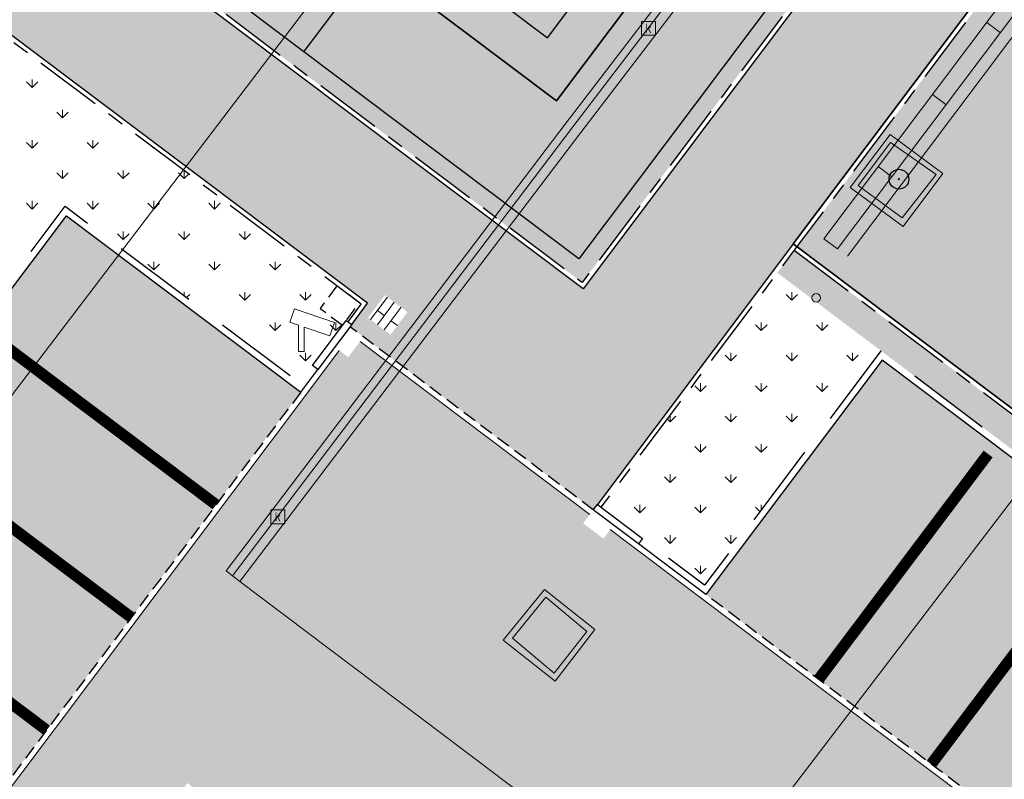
# Model space of a CAD drawing. Header units: metres. Extents: x 187916 to 189411, y 333285 to 334910.
# Tile 260 of 348: x 188782 to 188800, y 334205 to 334219. Entities that reach past the tile are written whole.
import ezdxf
from ezdxf.enums import TextEntityAlignment as Align

# ---------------------------------------------------------------- set-up
doc = ezdxf.new("R2010")
doc.units = ezdxf.units.M
for name, pattern in [('DASHED2', [0.375, 0.25, -0.125]), ('VH-GAZONBAND_120X250', [15, 10, -5]), ('VH-OPSLUITBAND_80X200', [14, 8, -2, 2, -2]), ('VW-5050_STREEP', [1, 0.5, -0.5])]:
    doc.linetypes.add(name, pattern=pattern)
for name, color, linetype, lineweight in [('B-ME-AL-MARKER-S', 253, 'Continuous', 9), ('B-ME-GR-BOOM-S', 253, 'Continuous', 25), ('B-ME-RI-HWA_KOLK-S', 253, 'Continuous', 25), ('B-ME-VH-KANTOPSLUITING_ACHTERKANTBAND-G', 253, 'Continuous', 18), ('B-ME-VH-VERHARDING_BETONSTRAATSTEEN-G', 253, 'Continuous', 18), ('N-WE-GR-GRAS-TALUD-A-200', 62, 'Continuous', 18), ('N-WE-GR-HAAG-A', 96, 'Continuous', 35), ('N-WE-GR-VAKBEPLANTING-A', 94, 'Continuous', 5), ('N-WE-GW-TALUDARCERING-G', 90, 'Continuous', 25), ('N-WE-GW-TALUDARCERING_LANG-G', 90, 'Continuous', 25), ('N-WE-GW-WATERGANG_GRACHT-A', 141, 'Continuous', 35), ('N-WE-GW-WATERGANG_GRACHT-G', 141, 'Continuous', 35), ('N-WE-IE-MEUBILAIR_WEGMEUBILAIR-S-200', 7, 'Continuous', 25), ('N-WE-IE-MEUBILAIR_WEGMEUBILAIR_KLAVER COBRA ENKEL-G', 7, 'Continuous', 9), ('N-WE-IE-TERREINAFSCHEIDING_KUNSTMATIG_HEKWERK_HERGEBRUIK-G', 7, 'IE-TERREINAFSCHEIDING_KUNSTMATIG-SO', 35), ('N-WE-VH-KANTOPSLUITING_NATUURSTEEN BAND_120X250-G', 10, 'VH-GAZONBAND_120X250', 25), ('N-WE-VH-KANTOPSLUITING_NATUURSTEEN BAND_80X200-G', 150, 'VH-OPSLUITBAND_80X200', 25), ('N-WE-VH-KANTOPSLUITING_NATUURSTEEN VERLOOPBAND_TBV TEKENING-G', 10, 'Continuous', 25), ('N-WE-VH-KANTOPSLUITING_NATUURSTEEN VOORKANTBAND-G', 7, 'Continuous', 25), ('N-WE-VH-KANTVERHARDING_STREKLAAG_BSS-G', 60, 'Continuous', 18), ('N-WE-VH-TTE_KLINKERS-A', 41, 'Continuous', 9), ('N-WE-VH-TTE_KLINKERS_GROEN-A', 62, 'Continuous', 9), ('N-WE-VH-VERHARDING_STRAATBAKSTEEN_WF_HALFSTEENS-A', 250, 'Continuous', 18)]:
    doc.layers.add(name, color=color, linetype=linetype, lineweight=lineweight)
doc.layers.add('N-WE-VH-MATERIAALSCHEIDING-G', color=7, linetype='DASHED2')
for name, color, linetype, lineweight, true_color in [('N-WE-VH-TTE_KLINKERS_WIT-A', 7, 'Continuous', 18, 0xffffff), ('N-WE-VH-VERHARDING_STRAATBAKSTEEN_DF-A', 7, 'Continuous', 18, 0x713a38), ('N-WE-VH-VERHARDING_STRAATBAKSTEEN_WF_KEPER-A', 7, 'Continuous', 18, 0xcc4f19)]:
    doc.layers.add(name, color=color, linetype=linetype, lineweight=lineweight, true_color=true_color)
doc.styles.add('NLCS-ISO', font='NLCS-ISO.ttf')
doc.linetypes.add('IE-TERREINAFSCHEIDING_KUNSTMATIG-SO', pattern='A,4,[82,NLCS.SHX,S=0.75,R=90,X=0,Y=0],4,-2', length=10)
pattern_1 = [(233.05, (188780.5572140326, 334219.6498148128), (0.1198740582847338, -0.09016767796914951), []), (323.05, (188780.1965433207, 334219.1703185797), (0.3606707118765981, 0.4794962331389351), [0.15, -0.15]), (323.05, (188780.4967527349, 334219.3198990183), (0.3606707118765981, 0.4794962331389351), [0.15, -0.15]), (233.05, (188780.4368157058, 334219.3649828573), (0.2397481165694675, -0.180335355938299), [0, -0.6, 0, 0, 0]), (233.05, (188780.3763544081, 334219.0350670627), (0.2397481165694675, -0.180335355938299), [0, -0.6, 0, 0, 0])]
pattern_2 = [(90, (0, 0), (-0.5388153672, 0.5388153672), [0.142875, -0.9347557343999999]), (45, (0, 0), (-0.5388153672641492, 0.5388153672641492), [0.142875, -0.6191249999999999]), (135, (0, 0), (-0.5388153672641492, -0.5388153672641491), [0.142875, -0.6191249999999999])]

# ---------------------------------------------------------------- blocks, each defined once
blk = doc.blocks.new('SIE-WEG_CAMERA-SO')
at = {"color": 0, "linetype": 'ByBlock', "lineweight": 18}
blk.add_lwpolyline([(-1.22411809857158, 0.4146528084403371), (-1.22411809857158, -1.924083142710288), (-0.72411809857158, -1.924083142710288), (-0.72411809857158, 0.2452848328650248), (1.55176380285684, -0.5256381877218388), (1.952800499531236, 0.6582830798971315), (-1.598963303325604, 1.86139316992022), (-2, 0.6774719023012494)], close=True, dxfattribs=at)
blk = doc.blocks.new('ontwerp Tempelplein')
at = {"layer": 'N-WE-GR-GRAS-TALUD-A-200', "transparency": 33554585}
h = blk.add_hatch(color=256, dxfattribs=at)
h.dxf.hatch_style = 1
h.paths.add_polyline_path([(188832.8925957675, 334206.6572809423), (188834.2752710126, 334208.4952714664), (188806.9051947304, 334229.085109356), (188805.5225194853, 334227.2471188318)])
h.paths.add_polyline_path([(188768.0473536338, 334235.167345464), (188766.6583239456, 334233.3341352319), (188779.2313602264, 334223.8757480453), (188780.6140354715, 334225.7137385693)])
edge = h.paths.add_edge_path()
edge.add_line((188802.7495376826, 334227.8526736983), (188803.4607735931, 334228.798119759))
edge.add_line((188803.4607735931, 334228.798119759), (188803.5247036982, 334228.750026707))
edge.add_line((188803.5247036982, 334228.750026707), (188804.9073789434, 334230.5880172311))
edge.add_line((188804.9073789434, 334230.5880172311), (188803.964409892, 334231.2973897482))
edge.add_arc((188803.2430141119, 334230.3384381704), 1.199999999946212, 53.04675236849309, 143.0467523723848)
edge.add_line((188802.2840625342, 334231.0598339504), (188791.8842843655, 334217.2354064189))
edge.add_line((188791.8842843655, 334217.2354064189), (188782.69176389, 334224.1507143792))
edge.add_line((188782.69176389, 334224.1507143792), (188781.3090886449, 334222.3127238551))
edge.add_line((188781.3090886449, 334222.3127238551), (188792.3395996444, 334214.0147406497))
edge.add_line((188792.3395996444, 334214.0147406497), (188802.2686071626, 334227.2133726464))
edge.add_line((188802.2686071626, 334227.2133726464), (188802.7495376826, 334227.8526736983))
at = {"layer": 'N-WE-GR-HAAG-A', "transparency": 33554585}
h = blk.add_hatch(color=256, dxfattribs=at)
h.dxf.hatch_style = 1
h.paths.add_polyline_path([(188816.6536238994, 334199.126896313), (188796.1000950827, 334214.5888125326), (188795.7995135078, 334214.1892493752), (188816.3530423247, 334198.727333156)])
h.paths.add_polyline_path([(188822.6310887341, 334194.6301959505), (188818.6993872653, 334197.5879186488), (188818.3988056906, 334197.1883554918), (188821.8030837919, 334194.6274004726), (188818.6770354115, 334190.4719436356), (188819.2044587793, 334190.0751759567)])
at = {"layer": 'N-WE-GR-VAKBEPLANTING-A', "transparency": 33554585}
h = blk.add_hatch(dxfattribs=at)
h.set_pattern_fill('GRASS', color=256, scale=0.03)
h.set_pattern_definition(pattern_2)
h.paths.add_polyline_path([(188787.8339197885, 334213.4499346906), (188787.6909295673, 334213.5575027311), (188787.9915111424, 334213.9570658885), (188782.1713037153, 334218.3354653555), (188781.1069006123, 334216.9205540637), (188787.3266711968, 334212.2415730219), (188787.7655202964, 334212.8249352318), (188788.0904927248, 334213.2569211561)])
h = blk.add_hatch(dxfattribs=at)
h.set_pattern_fill('GRASS', color=256, scale=0.03)
h.set_pattern_definition(pattern_2)
h.paths.add_polyline_path([(188781.1069006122, 334216.9205540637), (188768.9393584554, 334200.7462374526), (188771.0036722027, 334199.1933047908), (188783.1712143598, 334215.3676214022)])
h = blk.add_hatch(dxfattribs=at)
h.set_pattern_fill('GRASS', color=256, scale=0.03)
h.set_pattern_definition(pattern_2)
h.paths.add_polyline_path([(188795.7995135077, 334214.1892493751), (188792.6734651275, 334210.0337925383), (188794.5114556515, 334208.6511172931), (188797.6375040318, 334212.8065741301)])
at = {"layer": 'N-WE-GW-WATERGANG_GRACHT-A', "transparency": 33554585}
h = blk.add_hatch(color=256, dxfattribs=at)
h.dxf.hatch_style = 1
h.paths.add_polyline_path([(188834.2752710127, 334208.4952714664), (188835.2671902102, 334209.8138298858), (188807.897113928, 334230.4036677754), (188806.9051947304, 334229.085109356)])
h.paths.add_polyline_path([(188768.0457137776, 334235.1685790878), (188780.6140354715, 334225.7137385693), (188781.7081524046, 334227.1681484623), (188769.1435613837, 334236.6201824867)])
edge = h.paths.add_edge_path()
edge.add_line((188782.69176389, 334224.1507143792), (188791.8842843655, 334217.2354064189))
edge.add_line((188791.8842843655, 334217.2354064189), (188802.2840625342, 334231.0598339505))
edge.add_arc((188803.243014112, 334230.3384381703), 1.200000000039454, 53.04675237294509, 143.0467523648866, ccw=False)
edge.add_line((188803.964409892, 334231.2973897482), (188804.9073789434, 334230.5880172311))
edge.add_line((188804.9073789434, 334230.5880172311), (188805.899298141, 334231.9065756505))
edge.add_line((188805.899298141, 334231.9065756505), (188804.1546349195, 334233.2190430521))
edge.add_arc((188802.9523086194, 334231.6207904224), 2.000000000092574, 53.04675237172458, 143.046752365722)
edge.add_line((188801.3540559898, 334232.8231167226), (188792.7397323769, 334221.372094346))
edge.add_arc((188791.1414797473, 334222.5744206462), 2.000000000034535, 233.0467523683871, 323.0467523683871, ccw=False)
edge.add_line((188789.9391534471, 334220.9761680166), (188783.7858808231, 334225.605124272))
edge.add_line((188783.7858808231, 334225.605124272), (188782.69176389, 334224.1507143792))
at = {"layer": 'N-WE-VH-TTE_KLINKERS-A', "transparency": 33554585}
h = blk.add_hatch(color=256, dxfattribs=at)
h.dxf.hatch_style = 1
h.paths.add_polyline_path([(188783.1949699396, 334215.1995866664), (188771.1717069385, 334199.2170603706), (188775.3271637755, 334196.0910119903), (188787.3504267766, 334212.0735382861)])
h.paths.add_polyline_path([(188786.96993257, 334211.7340914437), (188786.068187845, 334210.5354019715), (188782.072556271, 334213.5412177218), (188782.9743009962, 334214.7399071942)], flags=16)
h.paths.add_polyline_path([(188785.4670246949, 334209.7362756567), (188784.5652799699, 334208.5375861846), (188780.5696483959, 334211.5434019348), (188781.471393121, 334212.742091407)], flags=16)
h.paths.add_polyline_path([(188783.9641168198, 334207.7384598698), (188783.0623720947, 334206.5397703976), (188779.0667405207, 334209.5455861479), (188779.9684852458, 334210.74427562)], flags=16)
h.paths.add_polyline_path([(188782.4612089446, 334205.7406440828), (188781.5594642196, 334204.5419546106), (188777.5638326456, 334207.5477703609), (188778.4655773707, 334208.7464598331)], flags=16)
h.paths.add_polyline_path([(188780.9583010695, 334203.7428282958), (188780.0565563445, 334202.5441388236), (188776.0609247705, 334205.5499545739), (188776.9626694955, 334206.7486440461)], flags=16)
h.paths.add_polyline_path([(188779.4553931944, 334201.7450125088), (188778.5536484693, 334200.5463230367), (188774.5580168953, 334203.5521387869), (188775.4597616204, 334204.7508282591)], flags=16)
h.paths.add_polyline_path([(188777.9524853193, 334199.7471967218), (188777.0507405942, 334198.5485072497), (188773.0551090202, 334201.554323), (188773.9568537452, 334202.7530124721)], flags=16)
h.paths.add_polyline_path([(188776.4495774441, 334197.7493809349), (188775.5478327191, 334196.5506914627), (188771.552201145, 334199.556507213), (188772.4539458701, 334200.7551966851)], flags=16)
h = blk.add_hatch(color=256, dxfattribs=at)
h.dxf.hatch_style = 1
h.paths.add_polyline_path([(188797.8225396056, 334213.5183057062), (188796.8619897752, 334214.2409038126), (188796.8018734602, 334214.1609911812), (188815.0219534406, 334200.4544713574), (188815.0820697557, 334200.5343839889)])
h = blk.add_hatch(color=256, dxfattribs=at)
h.dxf.hatch_style = 1
h.paths.add_polyline_path([(188797.6612596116, 334212.6385393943), (188794.5352112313, 334208.4830825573), (188794.9347743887, 334208.1825009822), (188818.1094375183, 334190.7487696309), (188818.5090006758, 334190.4481880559), (188821.635049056, 334194.6036448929), (188818.2627360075, 334197.1405533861), (188818.6835502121, 334197.699941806), (188818.6036375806, 334197.7600581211), (188818.182823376, 334197.2006697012), (188816.4247454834, 334198.5232286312), (188816.8455596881, 334199.0826170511), (188816.7656470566, 334199.1427333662), (188816.3448328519, 334198.5833449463)])
h.paths.add_polyline_path([(188804.1848433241, 334201.3490373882), (188802.9861538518, 334202.2507821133), (188805.9919696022, 334206.2464136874), (188807.1906590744, 334205.3446689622)], flags=16)
h.paths.add_polyline_path([(188807.9897853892, 334204.7435058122), (188809.1884748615, 334203.8417610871), (188806.1826591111, 334199.8461295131), (188804.9839696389, 334200.7478742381)], flags=16)
h.paths.add_polyline_path([(188802.187027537, 334202.8519452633), (188800.9883380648, 334203.7536899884), (188803.9941538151, 334207.7493215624), (188805.1928432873, 334206.8475768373)], flags=16)
h.paths.add_polyline_path([(188809.9876011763, 334203.240597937), (188811.1862906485, 334202.338853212), (188808.1804748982, 334198.3432216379), (188806.9817854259, 334199.244966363)], flags=16)
h.paths.add_polyline_path([(188800.18921175, 334204.3548531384), (188798.9905222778, 334205.2565978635), (188801.9963380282, 334209.2522294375), (188803.1950275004, 334208.3504847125)], flags=16)
h.paths.add_polyline_path([(188811.9854169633, 334201.7376900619), (188813.1841064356, 334200.8359453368), (188810.1782906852, 334196.8403137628), (188808.979601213, 334197.7420584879)], flags=16)
h.paths.add_polyline_path([(188798.191395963, 334205.8577610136), (188796.9927064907, 334206.7595057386), (188799.998522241, 334210.7551373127), (188801.1972117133, 334209.8533925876)], flags=16)
h.paths.add_polyline_path([(188813.9832327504, 334200.2347821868), (188815.1819222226, 334199.3330374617), (188812.1761064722, 334195.3374058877), (188810.977417, 334196.2391506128)], flags=16)
h.paths.add_polyline_path([(188796.1935801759, 334207.3606688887), (188794.9948907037, 334208.2624136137), (188798.000706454, 334212.2580451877), (188799.1993959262, 334211.3563004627)], flags=16)
h.paths.add_polyline_path([(188815.9810485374, 334198.7318743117), (188816.2607427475, 334198.5214672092), (188817.1797380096, 334197.8301295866), (188814.1739222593, 334193.8344980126), (188812.9752327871, 334194.7362427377)], flags=16)
h.paths.add_polyline_path([(188817.9788643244, 334197.2289664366), (188818.1786459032, 334197.078675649), (188819.1775537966, 334196.3272217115), (188816.1717380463, 334192.3315901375), (188814.9730485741, 334193.2333348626)], flags=16)
h.paths.add_polyline_path([(188819.9766801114, 334195.7260585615), (188821.1753695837, 334194.8243138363), (188818.1695538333, 334190.8286822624), (188816.9708643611, 334191.7304269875)], flags=16)
at = {"layer": 'N-WE-VH-TTE_KLINKERS_GROEN-A', "transparency": 33554483}
h = blk.add_hatch(color=256, dxfattribs=at)
h.dxf.hatch_style = 1
h.paths.add_polyline_path([(188820.5526544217, 334207.8064334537), (188805.2094291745, 334219.3487659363), (188805.6903596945, 334219.988066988), (188821.0335849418, 334208.4457345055), (188823.9191680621, 334212.2815408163), (188806.7379522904, 334225.2065485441), (188805.9564401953, 334224.1676843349), (188804.917575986, 334224.9491964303), (188796.8619897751, 334214.2409038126), (188797.6770986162, 334213.6277173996), (188815.0820697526, 334200.5343839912), (188817.1861407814, 334203.3313260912), (188801.8429155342, 334214.8736585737), (188802.3238460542, 334215.5129596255), (188817.6670713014, 334203.9706271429)])
h = blk.add_hatch(color=256, dxfattribs=at)
h.dxf.hatch_style = 1
h.paths.add_polyline_path([(188782.9743009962, 334214.7399071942), (188782.072556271, 334213.5412177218), (188786.068187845, 334210.5354019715), (188786.96993257, 334211.7340914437)])
h.paths.add_polyline_path([(188781.471393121, 334212.742091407), (188780.5696483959, 334211.5434019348), (188784.5652799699, 334208.5375861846), (188785.4670246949, 334209.7362756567)])
h.paths.add_polyline_path([(188779.9684852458, 334210.74427562), (188779.0667405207, 334209.5455861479), (188783.0623720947, 334206.5397703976), (188783.9641168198, 334207.7384598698)])
h.paths.add_polyline_path([(188778.4655773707, 334208.7464598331), (188777.5638326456, 334207.5477703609), (188781.5594642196, 334204.5419546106), (188782.4612089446, 334205.7406440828)])
h.paths.add_polyline_path([(188776.9626694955, 334206.7486440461), (188776.0609247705, 334205.5499545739), (188780.0565563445, 334202.5441388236), (188780.9583010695, 334203.7428282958)])
h.paths.add_polyline_path([(188775.4597616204, 334204.7508282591), (188774.5580168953, 334203.5521387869), (188778.5536484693, 334200.5463230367), (188779.4553931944, 334201.7450125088)])
h.paths.add_polyline_path([(188773.9568537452, 334202.7530124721), (188773.0551090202, 334201.554323), (188777.0507405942, 334198.5485072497), (188777.9524853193, 334199.7471967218)])
h.paths.add_polyline_path([(188772.4539458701, 334200.7551966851), (188771.552201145, 334199.556507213), (188775.5478327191, 334196.5506914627), (188776.4495774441, 334197.7493809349)])
h = blk.add_hatch(color=256, dxfattribs=at)
h.dxf.hatch_style = 1
h.paths.add_polyline_path([(188821.1753695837, 334194.8243138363), (188819.9766801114, 334195.7260585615), (188816.9708643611, 334191.7304269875), (188818.1695538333, 334190.8286822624)])
h.paths.add_polyline_path([(188819.1775537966, 334196.3272217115), (188818.1786459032, 334197.078675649), (188817.9788643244, 334197.2289664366), (188814.9730485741, 334193.2333348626), (188816.1717380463, 334192.3315901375)])
h.paths.add_polyline_path([(188817.1797380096, 334197.8301295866), (188816.2607427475, 334198.5214672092), (188815.9810485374, 334198.7318743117), (188812.9752327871, 334194.7362427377), (188814.1739222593, 334193.8344980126)])
h.paths.add_polyline_path([(188815.1819222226, 334199.3330374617), (188813.9832327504, 334200.2347821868), (188810.977417, 334196.2391506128), (188812.1761064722, 334195.3374058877)])
h.paths.add_polyline_path([(188813.1841064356, 334200.8359453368), (188811.9854169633, 334201.7376900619), (188808.979601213, 334197.7420584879), (188810.1782906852, 334196.8403137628)])
h.paths.add_polyline_path([(188811.1862906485, 334202.338853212), (188809.9876011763, 334203.240597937), (188806.9817854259, 334199.244966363), (188808.1804748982, 334198.3432216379)])
h.paths.add_polyline_path([(188809.1884748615, 334203.8417610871), (188807.9897853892, 334204.7435058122), (188804.9839696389, 334200.7478742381), (188806.1826591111, 334199.8461295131)])
h.paths.add_polyline_path([(188807.1906590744, 334205.3446689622), (188805.9919696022, 334206.2464136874), (188802.9861538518, 334202.2507821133), (188804.1848433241, 334201.3490373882)])
h.paths.add_polyline_path([(188805.1928432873, 334206.8475768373), (188803.9941538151, 334207.7493215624), (188800.9883380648, 334203.7536899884), (188802.187027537, 334202.8519452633)])
h.paths.add_polyline_path([(188803.1950275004, 334208.3504847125), (188801.9963380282, 334209.2522294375), (188798.9905222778, 334205.2565978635), (188800.18921175, 334204.3548531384)])
h.paths.add_polyline_path([(188801.1972117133, 334209.8533925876), (188799.998522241, 334210.7551373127), (188796.9927064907, 334206.7595057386), (188798.191395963, 334205.8577610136)])
h.paths.add_polyline_path([(188799.1993959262, 334211.3563004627), (188798.000706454, 334212.2580451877), (188794.9948907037, 334208.2624136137), (188796.1935801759, 334207.3606688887)])
at = {"layer": 'N-WE-VH-VERHARDING_STRAATBAKSTEEN_DF-A', "transparency": 33554585}
h = blk.add_hatch(color=256, dxfattribs=at)
h.dxf.hatch_style = 1
h.paths.add_polyline_path([(188789.3801978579, 334205.0405780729), (188806.8011515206, 334191.9352214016), (188800.4288221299, 334183.4644824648), (188783.0078684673, 334196.5698391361)])
h.paths.add_polyline_path([(188785.3386386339, 334205.1403681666), (188785.9779108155, 334204.6593992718), (188785.4969419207, 334204.0201270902), (188784.857669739, 334204.5010959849)])
edge = h.paths.add_edge_path()
edge.add_line((188801.4076487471, 334175.7830504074), (188801.6873429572, 334175.5726433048))
edge.add_line((188801.6873429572, 334175.5726433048), (188811.4863023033, 334188.5984022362))
edge.add_line((188811.4863023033, 334188.5984022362), (188816.0812786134, 334185.1417141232))
edge.add_arc((188815.4199991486, 334184.262675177), 1.099999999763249, -1.8564464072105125, 53.04675237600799, ccw=False)
edge.add_line((188816.5194217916, 334184.2270402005), (188820.663208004, 334189.7353761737))
edge.add_arc((188820.010090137, 334191.1960051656), 1.600000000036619, 233.0467523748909, 294.0917279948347, ccw=False)
edge.add_line((188819.0482290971, 334189.9174030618), (188818.8084912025, 334190.097752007))
edge.add_line((188818.8084912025, 334190.097752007), (188818.6882585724, 334189.9379267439))
edge.add_line((188818.6882585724, 334189.9379267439), (188818.3286517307, 334190.2084501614))
edge.add_line((188818.3286517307, 334190.2084501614), (188818.4488843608, 334190.3682754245))
edge.add_line((188818.4488843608, 334190.3682754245), (188805.8226885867, 334199.8666531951))
edge.add_line((188805.8226885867, 334199.8666531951), (188805.7024559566, 334199.706827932))
edge.add_line((188805.7024559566, 334199.706827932), (188805.3428491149, 334199.9773513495))
edge.add_line((188805.3428491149, 334199.9773513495), (188805.4630817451, 334200.1371766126))
edge.add_line((188805.4630817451, 334200.1371766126), (188792.8368859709, 334209.6355543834))
edge.add_line((188792.8368859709, 334209.6355543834), (188792.716653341, 334209.4757291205))
edge.add_line((188792.716653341, 334209.4757291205), (188792.3570464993, 334209.746252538))
edge.add_line((188792.3570464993, 334209.746252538), (188792.4772791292, 334209.9060778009))
edge.add_line((188792.4772791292, 334209.9060778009), (188788.4017349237, 334212.9720098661))
edge.add_line((188788.4017349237, 334212.9720098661), (188788.1913278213, 334212.692315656))
edge.add_line((188788.1913278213, 334212.692315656), (188788.0315025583, 334212.812548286))
edge.add_line((188788.0315025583, 334212.812548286), (188781.7167105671, 334204.4182938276))
edge.add_line((188781.7167105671, 334204.4182938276), (188781.876535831, 334204.298061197))
edge.add_line((188781.876535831, 334204.298061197), (188781.6060124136, 334203.9384543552))
edge.add_line((188781.6060124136, 334203.9384543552), (188781.4461871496, 334204.0586869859))
edge.add_line((188781.4461871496, 334204.0586869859), (188775.0764366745, 334195.591376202))
edge.add_line((188775.0764366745, 334195.591376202), (188775.3561308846, 334195.3809690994))
edge.add_line((188775.3561308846, 334195.3809690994), (188775.2358982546, 334195.2211438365))
edge.add_line((188775.2358982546, 334195.2211438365), (188788.081853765, 334185.5574461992))
edge.add_line((188788.081853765, 334185.5574461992), (188788.2020863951, 334185.7172714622))
edge.add_line((188788.2020863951, 334185.7172714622), (188788.5616932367, 334185.4467480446))
edge.add_line((188788.5616932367, 334185.4467480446), (188788.4414606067, 334185.2869227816))
edge.add_line((188788.4414606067, 334185.2869227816), (188801.287416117, 334175.6232251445))
edge.add_line((188801.287416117, 334175.6232251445), (188801.4076487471, 334175.7830504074))
at = {"layer": 'N-WE-VH-VERHARDING_STRAATBAKSTEEN_WF_HALFSTEENS-A', "transparency": 33554585}
h = blk.add_hatch(dxfattribs=at)
h.set_pattern_fill('AVH-SBS_WAALFORMAAT_HALFST-SO', color=256, scale=0.3, angle=323.05, pattern_type=2)
h.set_pattern_definition([(323.05, (188792.3554366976, 334213.9027174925), (0.09016767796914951, 0.1198740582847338), []), (53.04999999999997, (188792.8349329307, 334213.5420467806), (-0.4794962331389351, 0.3606707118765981), [0.15, -0.15]), (53.04999999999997, (188792.6853524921, 334213.8422561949), (-0.4794962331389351, 0.3606707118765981), [0.15, -0.15]), (323.05, (188792.6402686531, 334213.7823191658), (0.180335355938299, 0.2397481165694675), [0, -0.6, 0, 0, 0]), (323.05, (188792.9701844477, 334213.7218578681), (0.180335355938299, 0.2397481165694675), [0, -0.6, 0, 0, 0])])
h.paths.add_polyline_path([(188802.9718383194, 334226.6843490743), (188802.3325372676, 334227.1652795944), (188792.3554366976, 334213.9027174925), (188794.3532524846, 334212.3998096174), (188795.6634438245, 334214.1414472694), (188805.5225194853, 334227.2471188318), (188803.5247036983, 334228.750026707), (188802.8134677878, 334227.8045806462), (188803.4527688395, 334227.323650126)])
h = blk.add_hatch(dxfattribs=at)
h.set_pattern_fill('AVH-SBS_WAALFORMAAT_HALFST-SO', color=256, scale=0.3, angle=233.05, pattern_type=2)
h.set_pattern_definition(pattern_1)
h.paths.add_polyline_path([(188782.0601219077, 334221.6476305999), (188780.5572140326, 334219.6498148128), (188782.1554666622, 334218.4474885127), (188788.5350625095, 334213.6482748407), (188788.2221133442, 334213.2322714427), (188792.5373954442, 334209.9859904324), (188794.3532524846, 334212.3998096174), (188792.3554366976, 334213.9027174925), (188791.9558735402, 334214.2032990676)])
h.paths.add_polyline_path([(188788.8429275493, 334213.791659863), (188789.2424907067, 334213.491078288), (188788.9419091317, 334213.0915151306), (188788.5423459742, 334213.3920967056)], flags=16)
h = blk.add_hatch(dxfattribs=at)
h.set_pattern_fill('AVH-SBS_WAALFORMAAT_HALFST-SO', color=256, scale=0.3, angle=233.05, pattern_type=2)
h.set_pattern_definition(pattern_1)
h.paths.add_polyline_path([(188789.2424907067, 334213.491078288), (188788.8429275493, 334213.791659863), (188788.5423459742, 334213.3920967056), (188788.9419091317, 334213.0915151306)])
at = {"layer": 'N-WE-VH-VERHARDING_STRAATBAKSTEEN_WF_KEPER-A', "transparency": 33554585}
h = blk.add_hatch(color=256, dxfattribs=at)
h.dxf.hatch_style = 1
h.paths.add_polyline_path([(188796.8018734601, 334214.1609911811), (188804.9776923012, 334225.029109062), (188804.3240069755, 334225.5208605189), (188796.1481881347, 334214.6527426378)])
at = {"layer": 'N-WE-GW-TALUDARCERING-G'}
blk.add_lwpolyline([(188783.1726944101, 334224.790015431), (188791.7259138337, 334218.3556379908), (188801.6447614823, 334231.5407644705, -0.4142135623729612), (188804.445340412, 334231.9366908), (188834.7562015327, 334209.1345725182)], format="xyb", dxfattribs=at)
blk.add_lwpolyline([(188803.7050526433, 334228.9897646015), (188803.4013846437, 334229.2182065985), (188802.5097997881, 334228.0330226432), (188792.280210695, 334214.4348274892), (188781.4894375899, 334222.5524617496)], dxfattribs=at)
at = {"layer": 'N-WE-GW-TALUDARCERING_LANG-G', "flags": 128}
blk.add_lwpolyline([(188787.4041187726, 334218.1029919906), (188789.0873755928, 334220.3405456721)], dxfattribs=at)
at = {"layer": 'N-WE-GW-WATERGANG_GRACHT-G', "transparency": 33554585}
blk.add_lwpolyline([(188782.69176389, 334224.1507143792), (188791.8842843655, 334217.2354064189), (188802.2840625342, 334231.0598339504, -0.4142135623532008), (188803.964409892, 334231.2973897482), (188834.2752710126, 334208.4952714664)], format="xyb", dxfattribs=at)
at = {"layer": 'N-WE-IE-MEUBILAIR_WEGMEUBILAIR_KLAVER COBRA ENKEL-G', "flags": 128}
blk.add_lwpolyline([(188796.6283912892, 334214.7920442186), (188800.4758354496, 334219.9064526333), (188804.32327961, 334225.020861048), (188804.5630175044, 334224.840512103), (188800.715573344, 334219.7261036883), (188796.8681291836, 334214.6116952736)], close=True, dxfattribs=at)
for points in [[(188804.737227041, 334224.7094585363), (188800.8897828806, 334219.5950501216), (188797.0423387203, 334214.4806417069)], [(188799.5139744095, 334218.6278505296), (188799.7537123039, 334218.4475015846)], [(188798.5521133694, 334217.349248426), (188798.7918512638, 334217.168899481)], [(188797.5902523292, 334216.0706463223), (188797.8299902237, 334215.8902973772)]]:
    blk.add_lwpolyline(points, dxfattribs=at)
at = {"layer": 'N-WE-IE-TERREINAFSCHEIDING_KUNSTMATIG_HEKWERK_HERGEBRUIK-G', "ltscale": 0.15, "flags": 128}
blk.add_lwpolyline([(188816.7416732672, 334199.1607682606), (188796.0842580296, 334214.7008356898), (188805.5225194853, 334227.2471188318), (188830.5751294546, 334208.4006540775), (188832.1174432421, 334207.240409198), (188826.0442531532, 334199.1673162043)], dxfattribs=at)
at = {"layer": 'N-WE-VH-KANTOPSLUITING_NATUURSTEEN BAND_120X250-G', "ltscale": 0.15, "flags": 128}
blk.add_lwpolyline([(188816.1232303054, 334183.7336516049, 0.4142135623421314), (188815.9490227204, 334184.9659063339), (188815.6853110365, 334185.1642901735), (188806.8482127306, 334173.417133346), (188806.1480679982, 334173.3181517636), (188802.3921743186, 334176.143618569), (188801.6106622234, 334175.1047543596), (188799.4929774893, 334176.6978367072), (188796.6675106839, 334172.9419430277), (188795.9673659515, 334172.8429614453), (188772.2013493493, 334190.7215535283), (188775.3273977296, 334194.8770103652), (188774.6481403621, 334195.3879990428), (188775.1591290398, 334196.0672564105), (188771.0036722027, 334199.1933047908), (188783.1712143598, 334215.3676214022), (188787.3266711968, 334212.2415730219), (188787.5551131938, 334212.5452410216)], format="xyb", dxfattribs=at)
blk.add_lwpolyline([(188815.6178461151, 334199.2804032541), (188797.6375040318, 334212.8065741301), (188794.5114556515, 334208.6511172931), (188793.408661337, 334209.4807224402)], dxfattribs=at)
at = {"layer": 'N-WE-VH-KANTOPSLUITING_NATUURSTEEN BAND_80X200-G', "ltscale": 0.15, "flags": 128}
for points in [[(188803.4607735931, 334228.798119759), (188802.7495376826, 334227.8526736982), (188792.3395996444, 334214.0147406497), (188781.3090886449, 334222.3127238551)], [(188830.5909665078, 334208.2886309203), (188805.5383565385, 334227.1350956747), (188796.1481881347, 334214.6527426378), (188795.7995135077, 334214.1892493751), (188792.6734651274, 334210.0337925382)], [(188796.1000950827, 334214.5888125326), (188816.6536238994, 334199.126896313), (188816.3530423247, 334198.727333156)]]:
    blk.add_lwpolyline(points, dxfattribs=at)
blk.add_lwpolyline([(188788.1882413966, 334213.3203208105), (188788.4230393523, 334213.6324377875), (188782.1713037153, 334218.3354653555), (188763.3045647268, 334193.2559048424, -0.006910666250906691), (188770.4073393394, 334189.1534768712), (188771.5084201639, 334190.6171438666), (188778.7009664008, 334185.2063675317), (188793.2295647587, 334174.2768589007), (188795.2103099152, 334172.9313639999, 0.1940754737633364), (188802.4635036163, 334171.3603282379, 0.191220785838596), (188810.6013513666, 334176.3268789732), (188815.5540322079, 334182.910478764)], format="xyb", dxfattribs=at)
at = {"layer": 'N-WE-VH-KANTOPSLUITING_NATUURSTEEN VERLOOPBAND_TBV TEKENING-G', "flags": 128}
for points in [[(188788.1562763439, 334213.3443673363), (188788.2521715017, 334213.2722277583), (188787.6510083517, 334212.4731014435), (188787.5551131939, 334212.5452410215)], [(188793.408661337, 334209.4807224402), (188793.336521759, 334209.3848272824), (188792.5373954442, 334209.9859904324), (188792.6095350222, 334210.0818855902)]]:
    blk.add_lwpolyline(points, close=True, dxfattribs=at)
at = {"layer": 'N-WE-VH-KANTOPSLUITING_NATUURSTEEN VOORKANTBAND-G', "flags": 128}
for points in [[(188803.5247036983, 334228.750026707), (188802.8134677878, 334227.8045806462), (188792.3554366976, 334213.9027174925), (188782.0601219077, 334221.6476305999)], [(188832.8925957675, 334206.6572809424), (188805.5225194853, 334227.2471188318), (188796.0842580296, 334214.7008356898), (188795.7355834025, 334214.2373424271), (188792.6095350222, 334210.0818855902)], [(188796.6014967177, 334173.0538036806), (188795.9997844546, 334172.9687377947), (188772.3693840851, 334190.7453091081), (188775.4954324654, 334194.900765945), (188774.8161750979, 334195.4117546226), (188775.3271637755, 334196.0910119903), (188771.1717069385, 334199.2170603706), (188783.1949699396, 334215.1995866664), (188787.3504267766, 334212.0735382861), (188787.6510083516, 334212.4731014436)], [(188796.1481881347, 334214.6527426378), (188816.7656470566, 334199.1427333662), (188816.4169724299, 334198.679240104)], [(188815.5457065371, 334199.1845080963), (188797.6612596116, 334212.6385393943), (188794.5352112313, 334208.4830825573), (188793.336521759, 334209.3848272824)]]:
    blk.add_lwpolyline(points, dxfattribs=at)
blk.add_lwpolyline([(188788.2521715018, 334213.2722277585), (188788.5350625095, 334213.6482748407), (188782.1554666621, 334218.4474885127), (188763.1855588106, 334193.2307856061, -0.007048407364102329), (188770.4280759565, 334189.0479667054), (188771.5242572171, 334190.5051207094), (188778.6528733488, 334185.1424374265), (188793.1830148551, 334174.2117679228), (188795.1653573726, 334172.865187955, 0.1940754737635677), (188802.4770445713, 334171.2814825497, 0.1912207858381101), (188810.6652814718, 334176.2787859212), (188815.6179623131, 334182.862385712)], format="xyb", dxfattribs=at)
at = {"layer": 'N-WE-VH-KANTVERHARDING_STREKLAAG_BSS-G', "flags": 128}
for points in [[(188792.4772791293, 334209.9060778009), (188792.4772791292, 334209.906077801), (188788.4017349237, 334212.9720098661)], [(188781.7167105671, 334204.4182938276), (188787.430339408, 334212.0134219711), (188788.0315025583, 334212.812548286)], [(188805.463081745, 334200.1371766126), (188794.4750949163, 334208.4031699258), (188792.836885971, 334209.6355543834)]]:
    blk.add_lwpolyline(points, dxfattribs=at)
at = {"layer": 'N-WE-VH-MATERIAALSCHEIDING-G', "flags": 128}
blk.add_lwpolyline([(188787.9915111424, 334213.9570658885), (188787.6909295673, 334213.5575027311), (188788.0904927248, 334213.2569211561), (188788.3910742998, 334213.6564843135)], close=True, dxfattribs=at)
for points in [[(188792.5373954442, 334209.9859904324), (188788.2221133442, 334213.2322714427)], [(188787.3504267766, 334212.0735382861), (188775.3271637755, 334196.0910119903)], [(188818.5090006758, 334190.4481880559), (188794.5352112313, 334208.4830825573)]]:
    blk.add_lwpolyline(points, dxfattribs=at)
at = {"layer": 'N-WE-VH-TTE_KLINKERS_WIT-A', "linetype": 'VW-5050_STREEP', "ltscale": 0.4, "const_width": 0.2, "flags": 128}
for points in [[(188785.8475189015, 334210.0757224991), (188781.8518873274, 334213.0815382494)], [(188784.3446110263, 334208.0779067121), (188780.3489794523, 334211.0837224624)], [(188796.5330270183, 334206.9801746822), (188799.5388427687, 334210.9758062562)], [(188798.5308428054, 334205.4772668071), (188801.5366585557, 334209.4728983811)], [(188782.8417031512, 334206.0800909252), (188778.8460715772, 334209.0859066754)]]:
    blk.add_lwpolyline(points, dxfattribs=at)
at = {"layer": 'N-WE-IE-MEUBILAIR_WEGMEUBILAIR-S-200', "xscale": 0.2, "yscale": 0.2, "zscale": 0.2}
blk.add_blockref('SIE-WEG_CAMERA-SO', (188787.5561595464, 334213.1767523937), dxfattribs=at)
blk = doc.blocks.new('SRI-KOLK-SO')
at = {"color": 0, "linetype": 'ByBlock', "lineweight": 18}
blk.add_lwpolyline([(-1.125, -1.125), (1.125, -1.125), (1.125, 1.125), (-1.125, 1.125)], close=True, dxfattribs=at)
at = {"color": 0, "linetype": 'ByBlock', "lineweight": 18, "style": 'NLCS-ISO'}
blk.add_text('k', height=1.5, dxfattribs=at).set_placement((0, 0), align=Align.MIDDLE_CENTER)
blk = doc.blocks.new('SAL-MARKER-SO')
blk.add_circle((0, 0), 0.1)
blk = doc.blocks.new('SGR-BOOM_01')
at = {"ltscale": 0.1}
h = blk.add_hatch(color=256, dxfattribs=at)
edge = h.paths.add_edge_path()
edge.add_arc((7.366995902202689e-12, -5.115907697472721e-12), 0.15, 0, 360)
for centre, radius in [((0, 0), 2.5), ((7.366995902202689e-12, -5.115907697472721e-12), 0.04499999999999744)]:
    blk.add_circle(centre, radius)
blk.add_circle((7.366995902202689e-12, -5.115907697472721e-12), 0.15, dxfattribs=at)
blk = doc.blocks.new('DTM')
at = {"layer": 'B-ME-VH-KANTOPSLUITING_ACHTERKANTBAND-G', "ltscale": 0.2, "flags": 128}
for points in [[(188798.0129999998, 334215.1609999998), (188798.6150000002, 334215.9330000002), (188797.8100000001, 334216.5), (188797.236, 334215.7340000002), (188798.0129999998, 334215.1609999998)], [(188791.1060000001, 334207.7080000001), (188791.6970000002, 334208.4380000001), (188792.423, 334207.8319999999), (188791.8450000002, 334207.0929999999), (188791.1060000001, 334207.7080000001)]]:
    blk.add_lwpolyline(points, dxfattribs=at)
at = {"layer": 'B-ME-VH-VERHARDING_BETONSTRAATSTEEN-G', "ltscale": 0.2, "flags": 128}
for points in [[(188797.466, 334232.0060000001), (188789.4759999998, 334238.1140000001), (188783.392, 334230.125), (188778.3590000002, 334223.5580000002), (188774.0830000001, 334217.912), (188778.1189999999, 334214.8679999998), (188782.1009999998, 334211.8560000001), (188787.9640000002, 334219.5600000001), (188794.3969999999, 334227.9849999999), (188797.466, 334232.0060000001)], [(188804.6349999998, 334233.074), (188804.5129999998, 334233.1570000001), (188798.0219999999, 334224.6260000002), (188792.0720000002, 334216.8700000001), (188786.0279999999, 334208.9050000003), (188786.1359999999, 334208.818)], [(188804.77, 334232.9789999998), (188804.6349999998, 334233.074), (188798.1299999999, 334224.568), (188792.173, 334216.773), (188786.1359999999, 334208.818), (188786.2710000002, 334208.7170000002)], [(188804.77, 334232.9789999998), (188798.2850000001, 334224.4789999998), (188792.3140000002, 334216.6770000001), (188786.2710000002, 334208.7170000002), (188790.2779999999, 334205.696)], [(188794.2570000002, 334202.6859999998), (188802.5329999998, 334213.5180000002), (188809.1529999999, 334222.1529999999), (188812.7039999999, 334226.852)], [(188797.091, 334215.7029999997), (188798.0329999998, 334215.0079999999), (188798.7340000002, 334215.9509999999), (188797.8020000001, 334216.6409999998), (188797.091, 334215.7029999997)], [(188790.9380000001, 334207.6749999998), (188791.673, 334208.5750000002), (188792.5669999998, 334207.8659999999), (188791.8599999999, 334206.9470000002), (188790.9380000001, 334207.6749999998)], [(188794.2570000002, 334202.6859999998), (188790.2779999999, 334205.696)]]:
    blk.add_lwpolyline(points, dxfattribs=at)
at = {"layer": 'B-ME-AL-MARKER-S', "xscale": 0.7499999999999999, "yscale": 0.7499999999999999, "zscale": 0.7499999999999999}
blk.add_blockref('SAL-MARKER-SO', (188796.49, 334213.744), dxfattribs=at)
at = {"layer": 'B-ME-GR-BOOM-S', "xscale": 0.07, "yscale": 0.07, "zscale": 0.07}
blk.add_blockref('SGR-BOOM_01', (188797.957, 334215.848), dxfattribs=at)
at = {"layer": 'B-ME-RI-HWA_KOLK-S', "xscale": 0.11, "yscale": 0.11, "zscale": 0.11}
for p in [(188793.515, 334218.522), (188786.942, 334209.861)]:
    blk.add_blockref('SRI-KOLK-SO', p, dxfattribs=at)

msp = doc.modelspace()

# ---------------------------------------------------------------- block references
msp.add_blockref('DTM', (0, 0))

# ---------------------------------------------------------------- next in the draw order: block references
msp.add_blockref('ontwerp Tempelplein', (0, 0))

doc.saveas('drawing.dxf')
